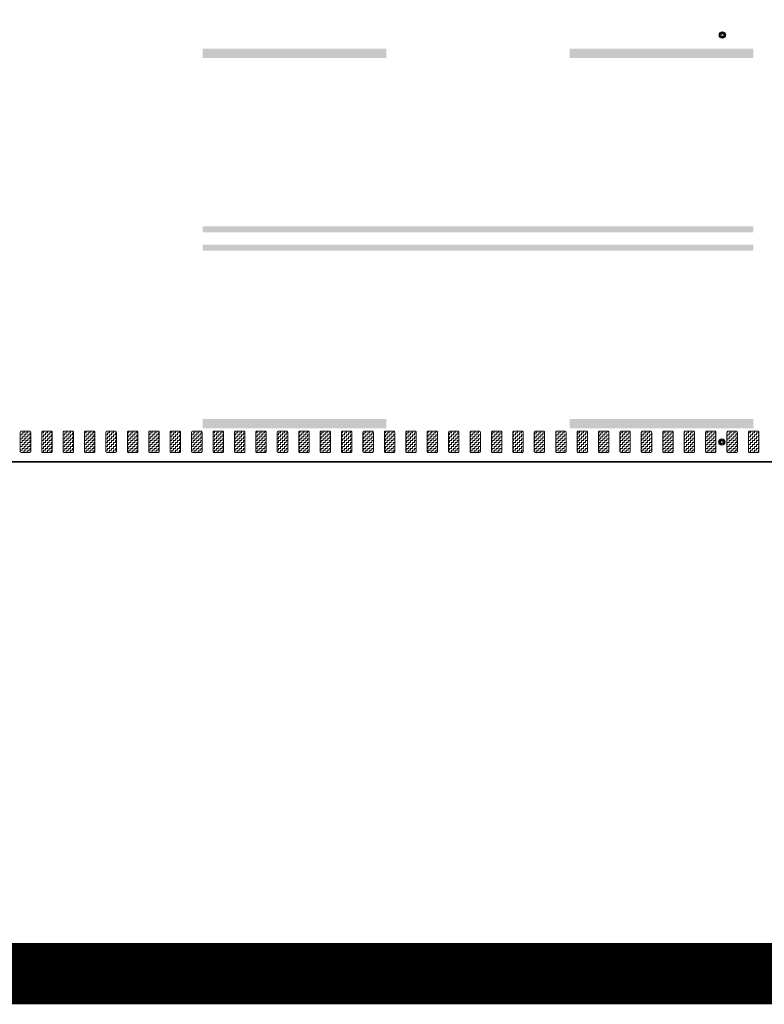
# Model space of a CAD drawing. Header units: metres. Extents: x -699 to 2316, y -1199 to 781.
# Tile 452 of 593: x 954 to 966, y -299 to -283. Entities that reach past the tile are written whole.
import ezdxf

# ---------------------------------------------------------------- set-up
doc = ezdxf.new("R2010")
doc.units = ezdxf.units.M
doc.linetypes.add('VW-3-3_STREEP', pattern=[6, 3, -3])
doc.linetypes.add('VW-9-3_STREEP', pattern=[12, 9, -3])
for name, color, linetype, lineweight in [('N-WA-IE-MEUBILAIR_WEGMEUBILAIR-S', 7, 'Continuous', 25), ('N-WA-VW-MARKERING_DYNAMISCH-G', 7, 'Continuous', 35), ('N-WE-VH-KANTVERHARDING-G', 210, 'Continuous', 35), ('N-WE-VW-MARKERING_LANGS_STREEP_33-G', 7, 'VW-3-3_STREEP', 13), ('N-WE-VW-MARKERING_LANGS_STREEP_93-G', 7, 'VW-9-3_STREEP', 13)]:
    doc.layers.add(name, color=color, linetype=linetype, lineweight=lineweight)
doc.layers.add('X-XX-AL-TEKENBLAD_VIEWPORT-G', color=7, linetype='Continuous', lineweight=18, plot=False)
pattern_1 = [(180, (0, 0), (-0.03175, -0.03175), [0.03175, -0.03175]), (270, (-0.03175, 0), (0.03175, -0.03175), [0.03175, -0.03175])]

# ---------------------------------------------------------------- blocks, each defined once
blk = doc.blocks.new('SIE-WEG_GLASBOLREFLECTOR-SO')
for p, q in [((-0.38, 0), (-0.2, 0)), ((-0.14, 0.14), (-0.26, 0.26)), ((0, 0.2), (0, 0.37)), ((0.14, 0.14), (0.27, 0.26)), ((0.2, 0), (0.37, 0)), ((-0.26, -0.27), (-0.14, -0.14)), ((0, -0.38), (0, -0.2)), ((0.27, -0.27), (0.14, -0.14))]:
    blk.add_line(p, q)
for radius in [0.375, 0.2]:
    blk.add_circle((0, 0), radius)
blk = doc.blocks.new('glasbol')
at = {"layer": 'N-WA-IE-MEUBILAIR_WEGMEUBILAIR-S'}
blk.add_blockref('SIE-WEG_GLASBOLREFLECTOR-SO', (0, 0), dxfattribs=at)

msp = doc.modelspace()

# ---------------------------------------------------------------- hatches: boundary and pattern name
at = {"layer": 'N-WA-VW-MARKERING_DYNAMISCH-G', "lineweight": 9}
h = msp.add_hatch(dxfattribs=at)
h.set_pattern_fill('ZIGZAG', color=8, scale=0.01, angle=180, style=0)
h.set_pattern_definition(pattern_1)
edge = h.paths.add_edge_path()
edge.add_line((954.0148, -289.3115), (954.1448, -289.3115))
edge.add_arc((954.1448, -289.3315), 0.02, 0, 90, ccw=False)
edge.add_line((954.1648, -289.3315), (954.1648, -289.6415))
edge.add_arc((954.1448, -289.6415), 0.02, 270, 360, ccw=False)
edge.add_line((954.1448, -289.6615), (954.0148, -289.6615))
edge.add_arc((954.0148, -289.6415), 0.02, 180, 270, ccw=False)
edge.add_line((953.9948, -289.6415), (953.9948, -289.3315))
edge.add_arc((954.0148, -289.3315), 0.02, 90, 180, ccw=False)
h = msp.add_hatch(dxfattribs=at)
h.set_pattern_fill('ZIGZAG', color=8, scale=0.01, angle=180, style=0)
h.set_pattern_definition(pattern_1)
edge = h.paths.add_edge_path()
edge.add_line((954.3648, -289.3115), (954.4948, -289.3115))
edge.add_arc((954.4948, -289.3315), 0.02, 0, 90, ccw=False)
edge.add_line((954.5148, -289.3315), (954.5148, -289.6415))
edge.add_arc((954.4948, -289.6415), 0.02, 270, 360, ccw=False)
edge.add_line((954.4948, -289.6615), (954.3648, -289.6615))
edge.add_arc((954.3648, -289.6415), 0.02, 180, 270, ccw=False)
edge.add_line((954.3448, -289.6415), (954.3448, -289.3315))
edge.add_arc((954.3648, -289.3315), 0.02, 90, 180, ccw=False)
h = msp.add_hatch(dxfattribs=at)
h.set_pattern_fill('ZIGZAG', color=8, scale=0.01, angle=180, style=0)
h.set_pattern_definition(pattern_1)
edge = h.paths.add_edge_path()
edge.add_line((954.7148, -289.3115), (954.8448, -289.3115))
edge.add_arc((954.8448, -289.3315), 0.02, 0, 90, ccw=False)
edge.add_line((954.8648, -289.3315), (954.8648, -289.6415))
edge.add_arc((954.8448, -289.6415), 0.02, 270, 360, ccw=False)
edge.add_line((954.8448, -289.6615), (954.7148, -289.6615))
edge.add_arc((954.7148, -289.6415), 0.02, 180, 270, ccw=False)
edge.add_line((954.6948, -289.6415), (954.6948, -289.3315))
edge.add_arc((954.7148, -289.3315), 0.02, 90, 180, ccw=False)
h = msp.add_hatch(dxfattribs=at)
h.set_pattern_fill('ZIGZAG', color=8, scale=0.01, angle=180, style=0)
h.set_pattern_definition(pattern_1)
edge = h.paths.add_edge_path()
edge.add_line((955.0648, -289.3115), (955.1948, -289.3115))
edge.add_arc((955.1948, -289.3315), 0.02, 0, 90, ccw=False)
edge.add_line((955.2148, -289.3315), (955.2148, -289.6415))
edge.add_arc((955.1948, -289.6415), 0.02, 270, 360, ccw=False)
edge.add_line((955.1948, -289.6615), (955.0648, -289.6615))
edge.add_arc((955.0648, -289.6415), 0.02, 180, 270, ccw=False)
edge.add_line((955.0448, -289.6415), (955.0448, -289.3315))
edge.add_arc((955.0648, -289.3315), 0.02, 90, 180, ccw=False)
h = msp.add_hatch(dxfattribs=at)
h.set_pattern_fill('ZIGZAG', color=8, scale=0.01, angle=180, style=0)
h.set_pattern_definition(pattern_1)
edge = h.paths.add_edge_path()
edge.add_line((955.4148, -289.3115), (955.5448, -289.3115))
edge.add_arc((955.5448, -289.3315), 0.02, 0, 90, ccw=False)
edge.add_line((955.5648, -289.3315), (955.5648, -289.6415))
edge.add_arc((955.5448, -289.6415), 0.02, 270, 360, ccw=False)
edge.add_line((955.5448, -289.6615), (955.4148, -289.6615))
edge.add_arc((955.4148, -289.6415), 0.02, 180, 270, ccw=False)
edge.add_line((955.3948, -289.6415), (955.3948, -289.3315))
edge.add_arc((955.4148, -289.3315), 0.02, 90, 180, ccw=False)
h = msp.add_hatch(dxfattribs=at)
h.set_pattern_fill('ZIGZAG', color=8, scale=0.01, angle=180, style=0)
h.set_pattern_definition(pattern_1)
edge = h.paths.add_edge_path()
edge.add_line((955.7648, -289.3115), (955.8948, -289.3115))
edge.add_arc((955.8948, -289.3315), 0.02, 0, 90, ccw=False)
edge.add_line((955.9148, -289.3315), (955.9148, -289.6415))
edge.add_arc((955.8948, -289.6415), 0.02, 270, 360, ccw=False)
edge.add_line((955.8948, -289.6615), (955.7648, -289.6615))
edge.add_arc((955.7648, -289.6415), 0.02, 180, 270, ccw=False)
edge.add_line((955.7448, -289.6415), (955.7448, -289.3315))
edge.add_arc((955.7648, -289.3315), 0.02, 90, 180, ccw=False)
h = msp.add_hatch(dxfattribs=at)
h.set_pattern_fill('ZIGZAG', color=8, scale=0.01, angle=180, style=0)
h.set_pattern_definition(pattern_1)
edge = h.paths.add_edge_path()
edge.add_line((956.1148, -289.3115), (956.2448, -289.3115))
edge.add_arc((956.2448, -289.3315), 0.02, 0, 90, ccw=False)
edge.add_line((956.2648, -289.3315), (956.2648, -289.6415))
edge.add_arc((956.2448, -289.6415), 0.02, 270, 360, ccw=False)
edge.add_line((956.2448, -289.6615), (956.1148, -289.6615))
edge.add_arc((956.1148, -289.6415), 0.02, 180, 270, ccw=False)
edge.add_line((956.0948, -289.6415), (956.0948, -289.3315))
edge.add_arc((956.1148, -289.3315), 0.02, 90, 180, ccw=False)
h = msp.add_hatch(dxfattribs=at)
h.set_pattern_fill('ZIGZAG', color=8, scale=0.01, angle=180, style=0)
h.set_pattern_definition(pattern_1)
edge = h.paths.add_edge_path()
edge.add_line((956.4648, -289.3115), (956.5948, -289.3115))
edge.add_arc((956.5948, -289.3315), 0.02, 0, 90, ccw=False)
edge.add_line((956.6148, -289.3315), (956.6148, -289.6415))
edge.add_arc((956.5948, -289.6415), 0.02, 270, 360, ccw=False)
edge.add_line((956.5948, -289.6615), (956.4648, -289.6615))
edge.add_arc((956.4648, -289.6415), 0.02, 180, 270, ccw=False)
edge.add_line((956.4448, -289.6415), (956.4448, -289.3315))
edge.add_arc((956.4648, -289.3315), 0.02, 90, 180, ccw=False)
h = msp.add_hatch(dxfattribs=at)
h.set_pattern_fill('ZIGZAG', color=8, scale=0.01, angle=180, style=0)
h.set_pattern_definition(pattern_1)
edge = h.paths.add_edge_path()
edge.add_line((956.8148, -289.3115), (956.9448, -289.3115))
edge.add_arc((956.9448, -289.3315), 0.02, 0, 90, ccw=False)
edge.add_line((956.9648, -289.3315), (956.9648, -289.6415))
edge.add_arc((956.9448, -289.6415), 0.02, 270, 360, ccw=False)
edge.add_line((956.9448, -289.6615), (956.8148, -289.6615))
edge.add_arc((956.8148, -289.6415), 0.02, 180, 270, ccw=False)
edge.add_line((956.7948, -289.6415), (956.7948, -289.3315))
edge.add_arc((956.8148, -289.3315), 0.02, 90, 180, ccw=False)
h = msp.add_hatch(dxfattribs=at)
h.set_pattern_fill('ZIGZAG', color=8, scale=0.01, angle=180, style=0)
h.set_pattern_definition(pattern_1)
edge = h.paths.add_edge_path()
edge.add_line((957.1648, -289.3115), (957.2948, -289.3115))
edge.add_arc((957.2948, -289.3315), 0.02, 0, 90, ccw=False)
edge.add_line((957.3148, -289.3315), (957.3148, -289.6415))
edge.add_arc((957.2948, -289.6415), 0.02, 270, 360, ccw=False)
edge.add_line((957.2948, -289.6615), (957.1648, -289.6615))
edge.add_arc((957.1648, -289.6415), 0.02, 180, 270, ccw=False)
edge.add_line((957.1448, -289.6415), (957.1448, -289.3315))
edge.add_arc((957.1648, -289.3315), 0.02, 90, 180, ccw=False)
h = msp.add_hatch(dxfattribs=at)
h.set_pattern_fill('ZIGZAG', color=8, scale=0.01, angle=180, style=0)
h.set_pattern_definition(pattern_1)
edge = h.paths.add_edge_path()
edge.add_line((957.5148, -289.3115), (957.6448, -289.3115))
edge.add_arc((957.6448, -289.3315), 0.02, 0, 90, ccw=False)
edge.add_line((957.6648, -289.3315), (957.6648, -289.6415))
edge.add_arc((957.6448, -289.6415), 0.02, 270, 360, ccw=False)
edge.add_line((957.6448, -289.6615), (957.5148, -289.6615))
edge.add_arc((957.5148, -289.6415), 0.02, 180, 270, ccw=False)
edge.add_line((957.4948, -289.6415), (957.4948, -289.3315))
edge.add_arc((957.5148, -289.3315), 0.02, 90, 180, ccw=False)
h = msp.add_hatch(dxfattribs=at)
h.set_pattern_fill('ZIGZAG', color=8, scale=0.01, angle=180, style=0)
h.set_pattern_definition(pattern_1)
edge = h.paths.add_edge_path()
edge.add_line((957.8648, -289.3115), (957.9948, -289.3115))
edge.add_arc((957.9948, -289.3315), 0.02, 0, 90, ccw=False)
edge.add_line((958.0148, -289.3315), (958.0148, -289.6415))
edge.add_arc((957.9948, -289.6415), 0.02, 270, 360, ccw=False)
edge.add_line((957.9948, -289.6615), (957.8648, -289.6615))
edge.add_arc((957.8648, -289.6415), 0.02, 180, 270, ccw=False)
edge.add_line((957.8448, -289.6415), (957.8448, -289.3315))
edge.add_arc((957.8648, -289.3315), 0.02, 90, 180, ccw=False)
h = msp.add_hatch(dxfattribs=at)
h.set_pattern_fill('ZIGZAG', color=8, scale=0.01, angle=180, style=0)
h.set_pattern_definition(pattern_1)
edge = h.paths.add_edge_path()
edge.add_line((958.2148, -289.3115), (958.3448, -289.3115))
edge.add_arc((958.3448, -289.3315), 0.02, 0, 90, ccw=False)
edge.add_line((958.3648, -289.3315), (958.3648, -289.6415))
edge.add_arc((958.3448, -289.6415), 0.02, 270, 360, ccw=False)
edge.add_line((958.3448, -289.6615), (958.2148, -289.6615))
edge.add_arc((958.2148, -289.6415), 0.02, 180, 270, ccw=False)
edge.add_line((958.1948, -289.6415), (958.1948, -289.3315))
edge.add_arc((958.2148, -289.3315), 0.02, 90, 180, ccw=False)
h = msp.add_hatch(dxfattribs=at)
h.set_pattern_fill('ZIGZAG', color=8, scale=0.01, angle=180, style=0)
h.set_pattern_definition(pattern_1)
edge = h.paths.add_edge_path()
edge.add_line((958.5648, -289.3115), (958.6948, -289.3115))
edge.add_arc((958.6948, -289.3315), 0.02, 0, 90, ccw=False)
edge.add_line((958.7148, -289.3315), (958.7148, -289.6415))
edge.add_arc((958.6948, -289.6415), 0.02, 270, 360, ccw=False)
edge.add_line((958.6948, -289.6615), (958.5648, -289.6615))
edge.add_arc((958.5648, -289.6415), 0.02, 180, 270, ccw=False)
edge.add_line((958.5448, -289.6415), (958.5448, -289.3315))
edge.add_arc((958.5648, -289.3315), 0.02, 90, 180, ccw=False)
h = msp.add_hatch(dxfattribs=at)
h.set_pattern_fill('ZIGZAG', color=8, scale=0.01, angle=180, style=0)
h.set_pattern_definition(pattern_1)
edge = h.paths.add_edge_path()
edge.add_line((958.9148, -289.3115), (959.0448, -289.3115))
edge.add_arc((959.0448, -289.3315), 0.02, 0, 90, ccw=False)
edge.add_line((959.0648, -289.3315), (959.0648, -289.6415))
edge.add_arc((959.0448, -289.6415), 0.02, 270, 360, ccw=False)
edge.add_line((959.0448, -289.6615), (958.9148, -289.6615))
edge.add_arc((958.9148, -289.6415), 0.02, 180, 270, ccw=False)
edge.add_line((958.8948, -289.6415), (958.8948, -289.3315))
edge.add_arc((958.9148, -289.3315), 0.02, 90, 180, ccw=False)
h = msp.add_hatch(dxfattribs=at)
h.set_pattern_fill('ZIGZAG', color=8, scale=0.01, angle=180, style=0)
h.set_pattern_definition(pattern_1)
edge = h.paths.add_edge_path()
edge.add_line((959.2648, -289.3115), (959.3948, -289.3115))
edge.add_arc((959.3948, -289.3315), 0.02, 0, 90, ccw=False)
edge.add_line((959.4148, -289.3315), (959.4148, -289.6415))
edge.add_arc((959.3948, -289.6415), 0.02, 270, 360, ccw=False)
edge.add_line((959.3948, -289.6615), (959.2648, -289.6615))
edge.add_arc((959.2648, -289.6415), 0.02, 180, 270, ccw=False)
edge.add_line((959.2448, -289.6415), (959.2448, -289.3315))
edge.add_arc((959.2648, -289.3315), 0.02, 90, 180, ccw=False)
h = msp.add_hatch(dxfattribs=at)
h.set_pattern_fill('ZIGZAG', color=8, scale=0.01, angle=180, style=0)
h.set_pattern_definition(pattern_1)
edge = h.paths.add_edge_path()
edge.add_line((959.6148, -289.3115), (959.7448, -289.3115))
edge.add_arc((959.7448, -289.3315), 0.02, 0, 90, ccw=False)
edge.add_line((959.7648, -289.3315), (959.7648, -289.6415))
edge.add_arc((959.7448, -289.6415), 0.02, 270, 360, ccw=False)
edge.add_line((959.7448, -289.6615), (959.6148, -289.6615))
edge.add_arc((959.6148, -289.6415), 0.02, 180, 270, ccw=False)
edge.add_line((959.5948, -289.6415), (959.5948, -289.3315))
edge.add_arc((959.6148, -289.3315), 0.02, 90, 180, ccw=False)
h = msp.add_hatch(dxfattribs=at)
h.set_pattern_fill('ZIGZAG', color=8, scale=0.01, angle=180, style=0)
h.set_pattern_definition(pattern_1)
edge = h.paths.add_edge_path()
edge.add_line((959.9648, -289.3115), (960.0948, -289.3115))
edge.add_arc((960.0948, -289.3315), 0.02, 0, 90, ccw=False)
edge.add_line((960.1148, -289.3315), (960.1148, -289.6415))
edge.add_arc((960.0948, -289.6415), 0.02, 270, 360, ccw=False)
edge.add_line((960.0948, -289.6615), (959.9648, -289.6615))
edge.add_arc((959.9648, -289.6415), 0.02, 180, 270, ccw=False)
edge.add_line((959.9448, -289.6415), (959.9448, -289.3315))
edge.add_arc((959.9648, -289.3315), 0.02, 90, 180, ccw=False)
h = msp.add_hatch(dxfattribs=at)
h.set_pattern_fill('ZIGZAG', color=8, scale=0.01, angle=180, style=0)
h.set_pattern_definition(pattern_1)
edge = h.paths.add_edge_path()
edge.add_line((960.3148, -289.3115), (960.4448, -289.3115))
edge.add_arc((960.4448, -289.3315), 0.02, 0, 90, ccw=False)
edge.add_line((960.4648, -289.3315), (960.4648, -289.6415))
edge.add_arc((960.4448, -289.6415), 0.02, 270, 360, ccw=False)
edge.add_line((960.4448, -289.6615), (960.3148, -289.6615))
edge.add_arc((960.3148, -289.6415), 0.02, 180, 270, ccw=False)
edge.add_line((960.2948, -289.6415), (960.2948, -289.3315))
edge.add_arc((960.3148, -289.3315), 0.02, 90, 180, ccw=False)
h = msp.add_hatch(dxfattribs=at)
h.set_pattern_fill('ZIGZAG', color=8, scale=0.01, angle=180, style=0)
h.set_pattern_definition(pattern_1)
edge = h.paths.add_edge_path()
edge.add_line((960.6648, -289.3115), (960.7948, -289.3115))
edge.add_arc((960.7948, -289.3315), 0.02, 0, 90, ccw=False)
edge.add_line((960.8148, -289.3315), (960.8148, -289.6415))
edge.add_arc((960.7948, -289.6415), 0.02, 270, 360, ccw=False)
edge.add_line((960.7948, -289.6615), (960.6648, -289.6615))
edge.add_arc((960.6648, -289.6415), 0.02, 180, 270, ccw=False)
edge.add_line((960.6448, -289.6415), (960.6448, -289.3315))
edge.add_arc((960.6648, -289.3315), 0.02, 90, 180, ccw=False)
h = msp.add_hatch(dxfattribs=at)
h.set_pattern_fill('ZIGZAG', color=8, scale=0.01, angle=180, style=0)
h.set_pattern_definition(pattern_1)
edge = h.paths.add_edge_path()
edge.add_line((961.0148, -289.3115), (961.1448, -289.3115))
edge.add_arc((961.1448, -289.3315), 0.02, 0, 90, ccw=False)
edge.add_line((961.1648, -289.3315), (961.1648, -289.6415))
edge.add_arc((961.1448, -289.6415), 0.02, 270, 360, ccw=False)
edge.add_line((961.1448, -289.6615), (961.0148, -289.6615))
edge.add_arc((961.0148, -289.6415), 0.02, 180, 270, ccw=False)
edge.add_line((960.9948, -289.6415), (960.9948, -289.3315))
edge.add_arc((961.0148, -289.3315), 0.02, 90, 180, ccw=False)
h = msp.add_hatch(dxfattribs=at)
h.set_pattern_fill('ZIGZAG', color=8, scale=0.01, angle=180, style=0)
h.set_pattern_definition(pattern_1)
edge = h.paths.add_edge_path()
edge.add_line((961.3648, -289.3115), (961.4948, -289.3115))
edge.add_arc((961.4948, -289.3315), 0.02, 0, 90, ccw=False)
edge.add_line((961.5148, -289.3315), (961.5148, -289.6415))
edge.add_arc((961.4948, -289.6415), 0.02, 270, 360, ccw=False)
edge.add_line((961.4948, -289.6615), (961.3648, -289.6615))
edge.add_arc((961.3648, -289.6415), 0.02, 180, 270, ccw=False)
edge.add_line((961.3448, -289.6415), (961.3448, -289.3315))
edge.add_arc((961.3648, -289.3315), 0.02, 90, 180, ccw=False)
h = msp.add_hatch(dxfattribs=at)
h.set_pattern_fill('ZIGZAG', color=8, scale=0.01, angle=180, style=0)
h.set_pattern_definition(pattern_1)
edge = h.paths.add_edge_path()
edge.add_line((961.7148, -289.3115), (961.8448, -289.3115))
edge.add_arc((961.8448, -289.3315), 0.02, 0, 90, ccw=False)
edge.add_line((961.8648, -289.3315), (961.8648, -289.6415))
edge.add_arc((961.8448, -289.6415), 0.02, 270, 360, ccw=False)
edge.add_line((961.8448, -289.6615), (961.7148, -289.6615))
edge.add_arc((961.7148, -289.6415), 0.02, 180, 270, ccw=False)
edge.add_line((961.6948, -289.6415), (961.6948, -289.3315))
edge.add_arc((961.7148, -289.3315), 0.02, 90, 180, ccw=False)
h = msp.add_hatch(dxfattribs=at)
h.set_pattern_fill('ZIGZAG', color=8, scale=0.01, angle=180, style=0)
h.set_pattern_definition(pattern_1)
edge = h.paths.add_edge_path()
edge.add_line((962.0648, -289.3115), (962.1948, -289.3115))
edge.add_arc((962.1948, -289.3315), 0.02, 0, 90, ccw=False)
edge.add_line((962.2148, -289.3315), (962.2148, -289.6415))
edge.add_arc((962.1948, -289.6415), 0.02, 270, 360, ccw=False)
edge.add_line((962.1948, -289.6615), (962.0648, -289.6615))
edge.add_arc((962.0648, -289.6415), 0.02, 180, 270, ccw=False)
edge.add_line((962.0448, -289.6415), (962.0448, -289.3315))
edge.add_arc((962.0648, -289.3315), 0.02, 90, 180, ccw=False)
h = msp.add_hatch(dxfattribs=at)
h.set_pattern_fill('ZIGZAG', color=8, scale=0.01, angle=180, style=0)
h.set_pattern_definition(pattern_1)
edge = h.paths.add_edge_path()
edge.add_line((962.4148, -289.3115), (962.5448, -289.3115))
edge.add_arc((962.5448, -289.3315), 0.02, 0, 90, ccw=False)
edge.add_line((962.5648, -289.3315), (962.5648, -289.6415))
edge.add_arc((962.5448, -289.6415), 0.02, 270, 360, ccw=False)
edge.add_line((962.5448, -289.6615), (962.4148, -289.6615))
edge.add_arc((962.4148, -289.6415), 0.02, 180, 270, ccw=False)
edge.add_line((962.3948, -289.6415), (962.3948, -289.3315))
edge.add_arc((962.4148, -289.3315), 0.02, 90, 180, ccw=False)
h = msp.add_hatch(dxfattribs=at)
h.set_pattern_fill('ZIGZAG', color=8, scale=0.01, angle=180, style=0)
h.set_pattern_definition(pattern_1)
edge = h.paths.add_edge_path()
edge.add_line((962.7648, -289.3115), (962.8948, -289.3115))
edge.add_arc((962.8948, -289.3315), 0.02, 0, 90, ccw=False)
edge.add_line((962.9148, -289.3315), (962.9148, -289.6415))
edge.add_arc((962.8948, -289.6415), 0.02, 270, 360, ccw=False)
edge.add_line((962.8948, -289.6615), (962.7648, -289.6615))
edge.add_arc((962.7648, -289.6415), 0.02, 180, 270, ccw=False)
edge.add_line((962.7448, -289.6415), (962.7448, -289.3315))
edge.add_arc((962.7648, -289.3315), 0.02, 90, 180, ccw=False)
h = msp.add_hatch(dxfattribs=at)
h.set_pattern_fill('ZIGZAG', color=8, scale=0.01, angle=180, style=0)
h.set_pattern_definition(pattern_1)
edge = h.paths.add_edge_path()
edge.add_line((963.1148, -289.3115), (963.2448, -289.3115))
edge.add_arc((963.2448, -289.3315), 0.02, 0, 90, ccw=False)
edge.add_line((963.2648, -289.3315), (963.2648, -289.6415))
edge.add_arc((963.2448, -289.6415), 0.02, 270, 360, ccw=False)
edge.add_line((963.2448, -289.6615), (963.1148, -289.6615))
edge.add_arc((963.1148, -289.6415), 0.02, 180, 270, ccw=False)
edge.add_line((963.0948, -289.6415), (963.0948, -289.3315))
edge.add_arc((963.1148, -289.3315), 0.02, 90, 180, ccw=False)
h = msp.add_hatch(dxfattribs=at)
h.set_pattern_fill('ZIGZAG', color=8, scale=0.01, angle=180, style=0)
h.set_pattern_definition(pattern_1)
edge = h.paths.add_edge_path()
edge.add_line((963.4648, -289.3115), (963.5948, -289.3115))
edge.add_arc((963.5948, -289.3315), 0.02, 0, 90, ccw=False)
edge.add_line((963.6148, -289.3315), (963.6148, -289.6415))
edge.add_arc((963.5948, -289.6415), 0.02, 270, 360, ccw=False)
edge.add_line((963.5948, -289.6615), (963.4648, -289.6615))
edge.add_arc((963.4648, -289.6415), 0.02, 180, 270, ccw=False)
edge.add_line((963.4448, -289.6415), (963.4448, -289.3315))
edge.add_arc((963.4648, -289.3315), 0.02, 90, 180, ccw=False)
h = msp.add_hatch(dxfattribs=at)
h.set_pattern_fill('ZIGZAG', color=8, scale=0.01, angle=180, style=0)
h.set_pattern_definition(pattern_1)
edge = h.paths.add_edge_path()
edge.add_line((963.8148, -289.3115), (963.9448, -289.3115))
edge.add_arc((963.9448, -289.3315), 0.02, 0, 90, ccw=False)
edge.add_line((963.9648, -289.3315), (963.9648, -289.6415))
edge.add_arc((963.9448, -289.6415), 0.02, 270, 360, ccw=False)
edge.add_line((963.9448, -289.6615), (963.8148, -289.6615))
edge.add_arc((963.8148, -289.6415), 0.02, 180, 270, ccw=False)
edge.add_line((963.7948, -289.6415), (963.7948, -289.3315))
edge.add_arc((963.8148, -289.3315), 0.02, 90, 180, ccw=False)
h = msp.add_hatch(dxfattribs=at)
h.set_pattern_fill('ZIGZAG', color=8, scale=0.01, angle=180, style=0)
h.set_pattern_definition(pattern_1)
edge = h.paths.add_edge_path()
edge.add_line((964.1648, -289.3115), (964.2948, -289.3115))
edge.add_arc((964.2948, -289.3315), 0.02, 0, 90, ccw=False)
edge.add_line((964.3148, -289.3315), (964.3148, -289.6415))
edge.add_arc((964.2948, -289.6415), 0.02, 270, 360, ccw=False)
edge.add_line((964.2948, -289.6615), (964.1648, -289.6615))
edge.add_arc((964.1648, -289.6415), 0.02, 180, 270, ccw=False)
edge.add_line((964.1448, -289.6415), (964.1448, -289.3315))
edge.add_arc((964.1648, -289.3315), 0.02, 90, 180, ccw=False)
h = msp.add_hatch(dxfattribs=at)
h.set_pattern_fill('ZIGZAG', color=8, scale=0.01, angle=180, style=0)
h.set_pattern_definition(pattern_1)
edge = h.paths.add_edge_path()
edge.add_line((964.5148, -289.3115), (964.6448, -289.3115))
edge.add_arc((964.6448, -289.3315), 0.02, 0, 90, ccw=False)
edge.add_line((964.6648, -289.3315), (964.6648, -289.6415))
edge.add_arc((964.6448, -289.6415), 0.02, 270, 360, ccw=False)
edge.add_line((964.6448, -289.6615), (964.5148, -289.6615))
edge.add_arc((964.5148, -289.6415), 0.02, 180, 270, ccw=False)
edge.add_line((964.4948, -289.6415), (964.4948, -289.3315))
edge.add_arc((964.5148, -289.3315), 0.02, 90, 180, ccw=False)
h = msp.add_hatch(dxfattribs=at)
h.set_pattern_fill('ZIGZAG', color=8, scale=0.01, angle=180, style=0)
h.set_pattern_definition(pattern_1)
edge = h.paths.add_edge_path()
edge.add_line((964.8648, -289.3115), (964.9948, -289.3115))
edge.add_arc((964.9948, -289.3315), 0.02, 0, 90, ccw=False)
edge.add_line((965.0148, -289.3315), (965.0148, -289.6415))
edge.add_arc((964.9948, -289.6415), 0.02, 270, 360, ccw=False)
edge.add_line((964.9948, -289.6615), (964.8648, -289.6615))
edge.add_arc((964.8648, -289.6415), 0.02, 180, 270, ccw=False)
edge.add_line((964.8448, -289.6415), (964.8448, -289.3315))
edge.add_arc((964.8648, -289.3315), 0.02, 90, 180, ccw=False)
h = msp.add_hatch(dxfattribs=at)
h.set_pattern_fill('ZIGZAG', color=8, scale=0.01, angle=180, style=0)
h.set_pattern_definition(pattern_1)
edge = h.paths.add_edge_path()
edge.add_line((965.2148, -289.3115), (965.3448, -289.3115))
edge.add_arc((965.3448, -289.3315), 0.02, 0, 90, ccw=False)
edge.add_line((965.3648, -289.3315), (965.3648, -289.6415))
edge.add_arc((965.3448, -289.6415), 0.02, 270, 360, ccw=False)
edge.add_line((965.3448, -289.6615), (965.2148, -289.6615))
edge.add_arc((965.2148, -289.6415), 0.02, 180, 270, ccw=False)
edge.add_line((965.1948, -289.6415), (965.1948, -289.3315))
edge.add_arc((965.2148, -289.3315), 0.02, 90, 180, ccw=False)
h = msp.add_hatch(dxfattribs=at)
h.set_pattern_fill('ZIGZAG', color=8, scale=0.01, angle=180, style=0)
h.set_pattern_definition(pattern_1)
edge = h.paths.add_edge_path()
edge.add_line((965.5648, -289.3115), (965.6948, -289.3115))
edge.add_arc((965.6948, -289.3315), 0.02, 0, 90, ccw=False)
edge.add_line((965.7148, -289.3315), (965.7148, -289.6415))
edge.add_arc((965.6948, -289.6415), 0.02, 270, 360, ccw=False)
edge.add_line((965.6948, -289.6615), (965.5648, -289.6615))
edge.add_arc((965.5648, -289.6415), 0.02, 180, 270, ccw=False)
edge.add_line((965.5448, -289.6415), (965.5448, -289.3315))
edge.add_arc((965.5648, -289.3315), 0.02, 90, 180, ccw=False)
h = msp.add_hatch(dxfattribs=at)
h.set_pattern_fill('ZIGZAG', color=8, scale=0.01, angle=180, style=0)
h.set_pattern_definition(pattern_1)
edge = h.paths.add_edge_path()
edge.add_line((965.9148, -289.3115), (966.0448, -289.3115))
edge.add_arc((966.0448, -289.3315), 0.02, 0, 90, ccw=False)
edge.add_line((966.0648, -289.3315), (966.0648, -289.6415))
edge.add_arc((966.0448, -289.6415), 0.02, 270, 360, ccw=False)
edge.add_line((966.0448, -289.6615), (965.9148, -289.6615))
edge.add_arc((965.9148, -289.6415), 0.02, 180, 270, ccw=False)
edge.add_line((965.8948, -289.6415), (965.8948, -289.3315))
edge.add_arc((965.9148, -289.3315), 0.02, 90, 180, ccw=False)

# ---------------------------------------------------------------- linework, layer by layer
at = {"layer": 'N-WA-VW-MARKERING_DYNAMISCH-G', "color": 8, "lineweight": 9}
for points in [[(954.0148, -289.3115), (954.1448, -289.3115, -0.4142136), (954.1648, -289.3315), (954.1648, -289.6415, -0.4142136), (954.1448, -289.6615), (954.0148, -289.6615, -0.4142136), (953.9948, -289.6415), (953.9948, -289.3315, -0.4142136)], [(954.3648, -289.3115), (954.4948, -289.3115, -0.4142136), (954.5148, -289.3315), (954.5148, -289.6415, -0.4142136), (954.4948, -289.6615), (954.3648, -289.6615, -0.4142136), (954.3448, -289.6415), (954.3448, -289.3315, -0.4142136)], [(954.7148, -289.3115), (954.8448, -289.3115, -0.4142136), (954.8648, -289.3315), (954.8648, -289.6415, -0.4142136), (954.8448, -289.6615), (954.7148, -289.6615, -0.4142136), (954.6948, -289.6415), (954.6948, -289.3315, -0.4142136)], [(955.0648, -289.3115), (955.1948, -289.3115, -0.4142136), (955.2148, -289.3315), (955.2148, -289.6415, -0.4142136), (955.1948, -289.6615), (955.0648, -289.6615, -0.4142136), (955.0448, -289.6415), (955.0448, -289.3315, -0.4142136)], [(955.4148, -289.3115), (955.5448, -289.3115, -0.4142136), (955.5648, -289.3315), (955.5648, -289.6415, -0.4142136), (955.5448, -289.6615), (955.4148, -289.6615, -0.4142136), (955.3948, -289.6415), (955.3948, -289.3315, -0.4142136)], [(955.7648, -289.3115), (955.8948, -289.3115, -0.4142136), (955.9148, -289.3315), (955.9148, -289.6415, -0.4142136), (955.8948, -289.6615), (955.7648, -289.6615, -0.4142136), (955.7448, -289.6415), (955.7448, -289.3315, -0.4142136)], [(956.1148, -289.3115), (956.2448, -289.3115, -0.4142136), (956.2648, -289.3315), (956.2648, -289.6415, -0.4142136), (956.2448, -289.6615), (956.1148, -289.6615, -0.4142136), (956.0948, -289.6415), (956.0948, -289.3315, -0.4142136)], [(956.4648, -289.3115), (956.5948, -289.3115, -0.4142136), (956.6148, -289.3315), (956.6148, -289.6415, -0.4142136), (956.5948, -289.6615), (956.4648, -289.6615, -0.4142136), (956.4448, -289.6415), (956.4448, -289.3315, -0.4142136)], [(956.8148, -289.3115), (956.9448, -289.3115, -0.4142136), (956.9648, -289.3315), (956.9648, -289.6415, -0.4142136), (956.9448, -289.6615), (956.8148, -289.6615, -0.4142136), (956.7948, -289.6415), (956.7948, -289.3315, -0.4142136)], [(957.1648, -289.3115), (957.2948, -289.3115, -0.4142136), (957.3148, -289.3315), (957.3148, -289.6415, -0.4142136), (957.2948, -289.6615), (957.1648, -289.6615, -0.4142136), (957.1448, -289.6415), (957.1448, -289.3315, -0.4142136)], [(957.5148, -289.3115), (957.6448, -289.3115, -0.4142136), (957.6648, -289.3315), (957.6648, -289.6415, -0.4142136), (957.6448, -289.6615), (957.5148, -289.6615, -0.4142136), (957.4948, -289.6415), (957.4948, -289.3315, -0.4142136)], [(957.8648, -289.3115), (957.9948, -289.3115, -0.4142136), (958.0148, -289.3315), (958.0148, -289.6415, -0.4142136), (957.9948, -289.6615), (957.8648, -289.6615, -0.4142136), (957.8448, -289.6415), (957.8448, -289.3315, -0.4142136)], [(958.2148, -289.3115), (958.3448, -289.3115, -0.4142136), (958.3648, -289.3315), (958.3648, -289.6415, -0.4142136), (958.3448, -289.6615), (958.2148, -289.6615, -0.4142136), (958.1948, -289.6415), (958.1948, -289.3315, -0.4142136)], [(958.5648, -289.3115), (958.6948, -289.3115, -0.4142136), (958.7148, -289.3315), (958.7148, -289.6415, -0.4142136), (958.6948, -289.6615), (958.5648, -289.6615, -0.4142136), (958.5448, -289.6415), (958.5448, -289.3315, -0.4142136)], [(958.9148, -289.3115), (959.0448, -289.3115, -0.4142136), (959.0648, -289.3315), (959.0648, -289.6415, -0.4142136), (959.0448, -289.6615), (958.9148, -289.6615, -0.4142136), (958.8948, -289.6415), (958.8948, -289.3315, -0.4142136)], [(959.2648, -289.3115), (959.3948, -289.3115, -0.4142136), (959.4148, -289.3315), (959.4148, -289.6415, -0.4142136), (959.3948, -289.6615), (959.2648, -289.6615, -0.4142136), (959.2448, -289.6415), (959.2448, -289.3315, -0.4142136)], [(959.6148, -289.3115), (959.7448, -289.3115, -0.4142136), (959.7648, -289.3315), (959.7648, -289.6415, -0.4142136), (959.7448, -289.6615), (959.6148, -289.6615, -0.4142136), (959.5948, -289.6415), (959.5948, -289.3315, -0.4142136)], [(959.9648, -289.3115), (960.0948, -289.3115, -0.4142136), (960.1148, -289.3315), (960.1148, -289.6415, -0.4142136), (960.0948, -289.6615), (959.9648, -289.6615, -0.4142136), (959.9448, -289.6415), (959.9448, -289.3315, -0.4142136)], [(960.3148, -289.3115), (960.4448, -289.3115, -0.4142136), (960.4648, -289.3315), (960.4648, -289.6415, -0.4142136), (960.4448, -289.6615), (960.3148, -289.6615, -0.4142136), (960.2948, -289.6415), (960.2948, -289.3315, -0.4142136)], [(960.6648, -289.3115), (960.7948, -289.3115, -0.4142136), (960.8148, -289.3315), (960.8148, -289.6415, -0.4142136), (960.7948, -289.6615), (960.6648, -289.6615, -0.4142136), (960.6448, -289.6415), (960.6448, -289.3315, -0.4142136)], [(961.0148, -289.3115), (961.1448, -289.3115, -0.4142136), (961.1648, -289.3315), (961.1648, -289.6415, -0.4142136), (961.1448, -289.6615), (961.0148, -289.6615, -0.4142136), (960.9948, -289.6415), (960.9948, -289.3315, -0.4142136)], [(961.3648, -289.3115), (961.4948, -289.3115, -0.4142136), (961.5148, -289.3315), (961.5148, -289.6415, -0.4142136), (961.4948, -289.6615), (961.3648, -289.6615, -0.4142136), (961.3448, -289.6415), (961.3448, -289.3315, -0.4142136)], [(961.7148, -289.3115), (961.8448, -289.3115, -0.4142136), (961.8648, -289.3315), (961.8648, -289.6415, -0.4142136), (961.8448, -289.6615), (961.7148, -289.6615, -0.4142136), (961.6948, -289.6415), (961.6948, -289.3315, -0.4142136)], [(962.0648, -289.3115), (962.1948, -289.3115, -0.4142136), (962.2148, -289.3315), (962.2148, -289.6415, -0.4142136), (962.1948, -289.6615), (962.0648, -289.6615, -0.4142136), (962.0448, -289.6415), (962.0448, -289.3315, -0.4142136)], [(962.4148, -289.3115), (962.5448, -289.3115, -0.4142136), (962.5648, -289.3315), (962.5648, -289.6415, -0.4142136), (962.5448, -289.6615), (962.4148, -289.6615, -0.4142136), (962.3948, -289.6415), (962.3948, -289.3315, -0.4142136)], [(962.7648, -289.3115), (962.8948, -289.3115, -0.4142136), (962.9148, -289.3315), (962.9148, -289.6415, -0.4142136), (962.8948, -289.6615), (962.7648, -289.6615, -0.4142136), (962.7448, -289.6415), (962.7448, -289.3315, -0.4142136)], [(963.1148, -289.3115), (963.2448, -289.3115, -0.4142136), (963.2648, -289.3315), (963.2648, -289.6415, -0.4142136), (963.2448, -289.6615), (963.1148, -289.6615, -0.4142136), (963.0948, -289.6415), (963.0948, -289.3315, -0.4142136)], [(963.4648, -289.3115), (963.5948, -289.3115, -0.4142136), (963.6148, -289.3315), (963.6148, -289.6415, -0.4142136), (963.5948, -289.6615), (963.4648, -289.6615, -0.4142136), (963.4448, -289.6415), (963.4448, -289.3315, -0.4142136)], [(963.8148, -289.3115), (963.9448, -289.3115, -0.4142136), (963.9648, -289.3315), (963.9648, -289.6415, -0.4142136), (963.9448, -289.6615), (963.8148, -289.6615, -0.4142136), (963.7948, -289.6415), (963.7948, -289.3315, -0.4142136)], [(964.1648, -289.3115), (964.2948, -289.3115, -0.4142136), (964.3148, -289.3315), (964.3148, -289.6415, -0.4142136), (964.2948, -289.6615), (964.1648, -289.6615, -0.4142136), (964.1448, -289.6415), (964.1448, -289.3315, -0.4142136)], [(964.5148, -289.3115), (964.6448, -289.3115, -0.4142136), (964.6648, -289.3315), (964.6648, -289.6415, -0.4142136), (964.6448, -289.6615), (964.5148, -289.6615, -0.4142136), (964.4948, -289.6415), (964.4948, -289.3315, -0.4142136)], [(964.8648, -289.3115), (964.9948, -289.3115, -0.4142136), (965.0148, -289.3315), (965.0148, -289.6415, -0.4142136), (964.9948, -289.6615), (964.8648, -289.6615, -0.4142136), (964.8448, -289.6415), (964.8448, -289.3315, -0.4142136)], [(965.2148, -289.3115), (965.3448, -289.3115, -0.4142136), (965.3648, -289.3315), (965.3648, -289.6415, -0.4142136), (965.3448, -289.6615), (965.2148, -289.6615, -0.4142136), (965.1948, -289.6415), (965.1948, -289.3315, -0.4142136)], [(965.5648, -289.3115), (965.6948, -289.3115, -0.4142136), (965.7148, -289.3315), (965.7148, -289.6415, -0.4142136), (965.6948, -289.6615), (965.5648, -289.6615, -0.4142136), (965.5448, -289.6415), (965.5448, -289.3315, -0.4142136)], [(965.9148, -289.3115), (966.0448, -289.3115, -0.4142136), (966.0648, -289.3315), (966.0648, -289.6415, -0.4142136), (966.0448, -289.6615), (965.9148, -289.6615, -0.4142136), (965.8948, -289.6415), (965.8948, -289.3315, -0.4142136)]]:
    msp.add_lwpolyline(points, format="xyb", close=True, dxfattribs=at)
at = {"layer": 'N-WE-VH-KANTVERHARDING-G'}
msp.add_line((883.2321, -289.8115), (978.3951, -289.8115), dxfattribs=at)
at = {"layer": 'N-WE-VW-MARKERING_LANGS_STREEP_33-G', "color": 253, "linetype": 'Continuous'}
for points in [[(956.9747, -283.0615), (959.9747, -283.0615), (956.9747, -283.2115), (959.9747, -283.2115)], [(962.9747, -283.0615), (965.9747, -283.0615), (962.9747, -283.2115), (965.9747, -283.2115)], [(956.9747, -289.2615), (959.9747, -289.2615), (956.9747, -289.1115), (959.9747, -289.1115)], [(962.9747, -289.2615), (965.9747, -289.2615), (962.9747, -289.1115), (965.9747, -289.1115)]]:
    msp.add_solid(points, dxfattribs=at)
at = {"layer": 'N-WE-VW-MARKERING_LANGS_STREEP_93-G', "color": 253, "linetype": 'Continuous'}
for points in [[(956.9747, -285.9615), (965.9747, -285.9615), (956.9747, -286.0615), (965.9747, -286.0615)], [(956.9747, -286.3615), (965.9747, -286.3615), (956.9747, -286.2615), (965.9747, -286.2615)]]:
    msp.add_solid(points, dxfattribs=at)
at = {"layer": 'X-XX-AL-TEKENBLAD_VIEWPORT-G', "color": 3, "const_width": 1}
msp.add_lwpolyline([(749.0799, -298.1762), (1099.9642, -298.1762), (1099.9642, -17.5014), (749.0799, -17.5014)], close=True, dxfattribs=at)

# ---------------------------------------------------------------- block references
at = {"layer": 'N-WA-IE-MEUBILAIR_WEGMEUBILAIR-S', "xscale": 0.1333332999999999, "yscale": 0.1333332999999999, "zscale": 0.1333332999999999, "rotation": 0.1723155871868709}
for p in [(965.4705, -282.8365), (965.4605, -289.4865)]:
    msp.add_blockref('glasbol', p, dxfattribs=at)

doc.saveas('drawing.dxf')
